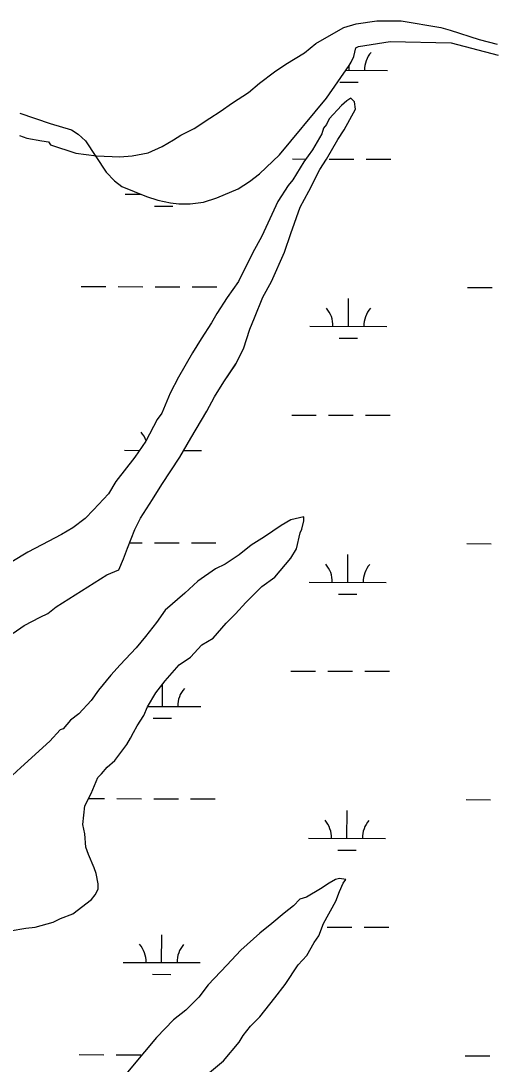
# Model space of a CAD drawing. Extents: x 3161665 to 3199565, y 885729 to 911164.
# Drawn here: x 3167117 to 3167730, y 900903 to 902258 of the extents above; entities that cross this region are included whole.
import ezdxf

# ---------------------------------------------------------------- set-up
doc = ezdxf.new("R2010")
doc.units = 0
doc.layers.add('V-SITE-VEGE', color=7, linetype='Continuous')
doc.layers.add('V-WETL-SWMP', color=7, linetype='Continuous')

msp = doc.modelspace()

# ---------------------------------------------------------------- linework, layer by layer
at = {"layer": 'V-SITE-VEGE'}
for p, q in [((3167553, 902254.5), (3167579.8, 902258.2)), ((3167579.8, 902258.2), (3167611.5, 902258.3)), ((3167611.5, 902258.3), (3167662.8, 902249.8)), ((3167500.6, 902228.7), (3167523.7, 902242.2)), ((3167523.7, 902242.2), (3167537.1, 902249.5)), ((3167537.1, 902249.5), (3167553, 902254.5)), ((3167662.8, 902249.8), (3167675, 902246.2)), ((3167675, 902246.2), (3167712.9, 902234.1)), ((3167485.9, 902216.5), (3167500.6, 902228.7)), ((3167712.9, 902234.1), (3167736.1, 902228)), ((3167461.6, 902201.8), (3167485.9, 902216.5)), ((3167446.9, 902192), (3167461.6, 902201.8)), ((3167427.5, 902177.3), (3167446.9, 902192)), ((3167412.8, 902165.1), (3167427.5, 902177.3)), ((3167392.1, 902151.6), (3167412.8, 902165.1)), ((3167376.3, 902140.6), (3167392.1, 902151.6)), ((3167533.7, 902148.2), (3167517.9, 902131.1)), ((3167541, 902154.4), (3167533.7, 902148.2)), ((3167545.9, 902158), (3167541, 902154.4)), ((3167550.8, 902153.2), (3167545.9, 902158)), ((3167552, 902143.4), (3167550.8, 902153.2)), ((3167362.9, 902132), (3167376.3, 902140.6)), ((3167537.4, 902116.5), (3167552, 902143.4)), ((3167342.2, 902118.5), (3167362.9, 902132)), ((3167514.2, 902123.8), (3167510.6, 902118.9)), ((3167517.9, 902131.1), (3167514.2, 902123.8)), ((3167115.2, 902109.5), (3167125, 902105.8)), ((3167125, 902105.8), (3167144.5, 902102.2)), ((3167315.4, 902103.8), (3167325.1, 902109.9)), ((3167325.1, 902109.9), (3167342.2, 902118.5)), ((3167508.1, 902111.6), (3167496, 902090.8)), ((3167510.6, 902118.9), (3167508.1, 902111.6)), ((3167528.9, 902104.3), (3167537.4, 902116.5)), ((3167144.5, 902102.2), (3167153.1, 902101)), ((3167153.1, 902101), (3167155.5, 902097.3)), ((3167155.5, 902097.3), (3167188.5, 902086.4)), ((3167282.4, 902086.7), (3167300.7, 902095.2)), ((3167300.7, 902095.2), (3167315.4, 902103.8)), ((3167514.3, 902078.6), (3167528.9, 902104.3)), ((3167188.5, 902086.4), (3167215.3, 902082.8)), ((3167215.3, 902082.8), (3167245.9, 902081.7)), ((3167245.9, 902081.7), (3167261.7, 902082.9)), ((3167261.7, 902082.9), (3167282.4, 902086.7)), ((3167496, 902090.8), (3167485, 902074.9)), ((3167505.8, 902065.2), (3167514.3, 902078.6)), ((3167485, 902074.9), (3167470.5, 902051.7)), ((3167491.2, 902037.1), (3167505.8, 902065.2)), ((3167470.5, 902051.7), (3167464.4, 902044.4)), ((3167464.4, 902044.4), (3167451, 902023.6)), ((3167480.3, 902016.3), (3167491.2, 902037.1)), ((3167451, 902023.6), (3167430.4, 901978.4)), ((3167468.2, 901982.1), (3167480.3, 902016.3)), ((3167430.4, 901978.4), (3167418.2, 901956.4)), ((3167459.7, 901957.7), (3167468.2, 901982.1)), ((3167442.7, 901919.8), (3167459.7, 901957.7)), ((3167418.2, 901956.4), (3167400, 901919.7)), ((3167400, 901919.7), (3167385.4, 901899)), ((3167431.8, 901899.1), (3167442.7, 901919.8)), ((3167385.4, 901899), (3167372, 901878.2)), ((3167420.8, 901872.2), (3167431.8, 901899.1)), ((3167372, 901878.2), (3167364.7, 901866)), ((3167364.7, 901866), (3167351.3, 901845.2)), ((3167414.8, 901857.5), (3167420.8, 901872.2)), ((3167406.3, 901831.9), (3167414.8, 901857.5)), ((3167351.3, 901845.2), (3167340.4, 901826.9)), ((3167340.4, 901826.9), (3167322.2, 901795.1)), ((3167396.6, 901812.3), (3167406.3, 901831.9)), ((3167380.8, 901789.1), (3167396.6, 901812.3)), ((3167322.2, 901795.1), (3167311.2, 901774.3)), ((3167368.6, 901769.6), (3167380.8, 901789.1)), ((3167311.2, 901774.3), (3167300.3, 901748.7)), ((3167358.9, 901751.2), (3167368.6, 901769.6)), ((3167294.2, 901740.1), (3167279.7, 901712)), ((3167300.3, 901748.7), (3167294.2, 901740.1)), ((3167338.2, 901715.8), (3167358.9, 901751.2)), ((3167323.6, 901691.4), (3167338.2, 901715.8)), ((3167279.7, 901712), (3167265.1, 901691.2)), ((3167265.1, 901691.2), (3167240.7, 901659.5)), ((3167300.5, 901655.9), (3167323.6, 901691.4)), ((3167240.7, 901659.5), (3167231, 901643.6)), ((3167288.4, 901636.4), (3167300.5, 901655.9)), ((3167231, 901643.6), (3167211.5, 901622.8)), ((3167272.6, 901611.9), (3167288.4, 901636.4)), ((3167211.5, 901622.8), (3167200.6, 901611.8)), ((3167200.6, 901611.8), (3167184.7, 901599.5)), ((3167265.3, 901597.3), (3167272.6, 901611.9)), ((3167467.8, 901609.9), (3167455.6, 901602.6)), ((3167484.9, 901613.6), (3167467.8, 901609.9)), ((3167482.5, 901597.8), (3167484.9, 901608.8)), ((3167484.9, 901608.8), (3167484.9, 901613.6)), ((3167170.1, 901591), (3167144.5, 901577.5)), ((3167184.7, 901599.5), (3167170.1, 901591)), ((3167255.6, 901572.9), (3167265.3, 901597.3)), ((3167455.6, 901602.6), (3167433.7, 901587.9)), ((3167475.2, 901572.1), (3167480.1, 901592.9)), ((3167480.1, 901592.9), (3167482.5, 901597.8)), ((3167144.5, 901577.5), (3167126.2, 901567.7)), ((3167416.6, 901576.9), (3167400.8, 901564.6)), ((3167433.7, 901587.9), (3167416.6, 901576.9)), ((3167126.2, 901567.7), (3167070.2, 901534.6)), ((3167250.7, 901559.4), (3167255.6, 901572.9)), ((3167400.8, 901564.6), (3167382.5, 901552.4)), ((3167467.9, 901559.9), (3167475.2, 901572.1)), ((3167244.6, 901544.8), (3167250.7, 901559.4)), ((3167382.5, 901552.4), (3167370.3, 901546.3)), ((3167447.2, 901535.5), (3167467.9, 901559.9)), ((3167163, 901497), (3167228.8, 901538.6)), ((3167228.8, 901538.6), (3167244.6, 901544.8)), ((3167370.3, 901546.3), (3167347.2, 901530.4)), ((3167347.2, 901530.4), (3167330.1, 901514.4)), ((3167409.5, 901502.4), (3167430.2, 901523.2)), ((3167430.2, 901523.2), (3167447.2, 901535.5)), ((3167330.1, 901514.4), (3167304.6, 901492.4)), ((3167152, 901488.4), (3167163, 901497)), ((3167396.1, 901487.8), (3167409.5, 901502.4)), ((3167121.6, 901472.5), (3167142.3, 901483.5)), ((3167142.3, 901483.5), (3167152, 901488.4)), ((3167304.6, 901492.4), (3167293.6, 901476.5)), ((3167383.9, 901475.5), (3167396.1, 901487.8)), ((3167106.9, 901462.7), (3167121.6, 901472.5)), ((3167293.6, 901476.5), (3167279, 901458.2)), ((3167366.9, 901456), (3167383.9, 901475.5)), ((3167279, 901458.2), (3167266.8, 901443.5)), ((3167352.3, 901447.4), (3167366.9, 901456)), ((3167266.8, 901443.5), (3167246.2, 901421.5)), ((3167337.7, 901431.5), (3167352.3, 901447.4)), ((3167323, 901421.7), (3167337.7, 901431.5)), ((3167246.2, 901421.5), (3167234, 901408.1)), ((3167304.8, 901400.9), (3167323, 901421.7)), ((3167234, 901408.1), (3167218.2, 901388.5)), ((3167292.6, 901385), (3167304.8, 901400.9)), ((3167218.2, 901388.5), (3167208.4, 901375.1)), ((3167208.4, 901375.1), (3167192.6, 901357.9)), ((3167281.7, 901366.7), (3167292.6, 901385)), ((3167276.8, 901355.7), (3167281.7, 901366.7)), ((3167181.6, 901349.4), (3167171.9, 901338.4)), ((3167192.6, 901357.9), (3167181.6, 901349.4)), ((3167268.3, 901342.2), (3167276.8, 901355.7)), ((3167168.3, 901337.1), (3167154.9, 901322.5)), ((3167171.9, 901338.4), (3167168.3, 901337.1)), ((3167259.8, 901326.4), (3167263.4, 901333.7)), ((3167263.4, 901333.7), (3167268.3, 901342.2)), ((3167154.9, 901322.5), (3167117.1, 901288.2)), ((3167254.9, 901317.8), (3167259.8, 901326.4)), ((3167239.1, 901297), (3167254.9, 901317.8)), ((3167229.4, 901288.5), (3167239.1, 901297)), ((3167117.1, 901288.2), (3167100.1, 901272.3)), ((3167217.2, 901275), (3167222.1, 901279.9)), ((3167222.1, 901279.9), (3167229.4, 901288.5)), ((3167208.7, 901254.2), (3167217.2, 901275)), ((3167200.2, 901238.4), (3167208.7, 901254.2)), ((3167197.8, 901214), (3167200.2, 901238.4)), ((3167200.3, 901201.8), (3167197.8, 901214)), ((3167201.5, 901184.7), (3167200.3, 901201.8)), ((3167205.2, 901174.9), (3167201.5, 901184.7)), ((3167212.6, 901157.9), (3167205.2, 901174.9)), ((3167215.1, 901150.5), (3167212.6, 901157.9)), ((3167217.5, 901137.1), (3167215.1, 901150.5)), ((3167531.1, 901143.9), (3167526.2, 901142.7)), ((3167539.7, 901142.7), (3167531.1, 901143.9)), ((3167213.9, 901122.5), (3167217.5, 901129.8)), ((3167217.5, 901129.8), (3167217.5, 901137.1)), ((3167506.7, 901130.5), (3167488.5, 901119.4)), ((3167517.7, 901137.8), (3167506.7, 901130.5)), ((3167526.2, 901142.7), (3167517.7, 901137.8)), ((3167531.2, 901126.9), (3167536, 901137.9)), ((3167536, 901137.9), (3167539.7, 901142.7)), ((3167184.7, 901098), (3167209, 901116.4)), ((3167209, 901116.4), (3167213.9, 901122.5)), ((3167479.9, 901117), (3167471.4, 901108.4)), ((3167488.5, 901119.4), (3167479.9, 901117)), ((3167526.3, 901114.6), (3167531.2, 901126.9)), ((3167471.4, 901108.4), (3167459.2, 901098.6)), ((3167510.5, 901085.3), (3167526.3, 901114.6)), ((3167159.1, 901087), (3167168.8, 901091.9)), ((3167168.8, 901091.9), (3167184.7, 901098)), ((3167459.2, 901098.6), (3167443.4, 901085.2)), ((3167103, 901075.8), (3167123.7, 901079.5)), ((3167123.7, 901079.5), (3167135.9, 901080.8)), ((3167135.9, 901080.8), (3167159.1, 901087)), ((3167443.4, 901085.2), (3167427.6, 901072.9)), ((3167504.4, 901069.4), (3167510.5, 901085.3)), ((3167427.6, 901072.9), (3167403.2, 901050.9)), ((3167498.4, 901060.9), (3167504.4, 901069.4)), ((3167403.2, 901050.9), (3167384.9, 901031.3)), ((3167488.6, 901043.8), (3167498.4, 901060.9)), ((3167477.7, 901031.6), (3167488.6, 901043.8)), ((3167384.9, 901031.3), (3167360.6, 901005.7)), ((3167460.7, 901005.9), (3167477.7, 901031.6)), ((3167360.6, 901005.7), (3167348.4, 900989.8)), ((3167447.3, 900988.8), (3167460.7, 901005.9)), ((3167348.4, 900989.8), (3167331.4, 900972.6)), ((3167427.8, 900964.3), (3167447.3, 900988.8)), ((3167331.4, 900972.6), (3167315.6, 900960.4)), ((3167315.6, 900960.4), (3167293.6, 900937.2)), ((3167415.6, 900952.1), (3167427.8, 900964.3)), ((3167401, 900931.3), (3167405.9, 900939.9)), ((3167405.9, 900939.9), (3167415.6, 900952.1)), ((3167293.6, 900937.2), (3167277.8, 900918.8)), ((3167380.4, 900906.9), (3167401, 900931.3)), ((3167277.8, 900918.8), (3167253.5, 900889.5)), ((3167357.2, 900887.3), (3167380.4, 900906.9))]:
    msp.add_line(p, q, dxfattribs=at)
at = {"layer": 'V-WETL-SWMP'}
for p, q in [((3167555.8, 902224.8), (3167597.2, 902231.4)), ((3167597.2, 902231.4), (3167676.5, 902229.8)), ((3167676.5, 902229.8), (3167737.5, 902213.8)), ((3167549.8, 902211.9), (3167552.4, 902223.3)), ((3167552.4, 902223.3), (3167555.8, 902224.8)), ((3167543.7, 902200.2), (3167546.5, 902204.6)), ((3167546.5, 902204.6), (3167549.8, 902211.9)), ((3167514.4, 902157.6), (3167543.7, 902200.2)), ((3167539.5, 902194), (3167593.8, 902193.9)), ((3167543.8, 902194), (3167543.8, 902200.3)), ((3167531.7, 902178.6), (3167555.7, 902178.6)), ((3167453.3, 902084.3), (3167514.4, 902157.6)), ((3167533.7, 902148.2), (3167517.9, 902131.1)), ((3167541, 902154.4), (3167533.7, 902148.2)), ((3167545.9, 902158), (3167541, 902154.4)), ((3167550.8, 902153.2), (3167545.9, 902158)), ((3167552, 902143.4), (3167550.8, 902153.2)), ((3167115.6, 902138.2), (3167155.2, 902124.8)), ((3167537.4, 902116.5), (3167552, 902143.4)), ((3167155.2, 902124.8), (3167183, 902116.5)), ((3167514.2, 902123.8), (3167510.6, 902118.9)), ((3167517.9, 902131.1), (3167514.2, 902123.8)), ((3167183, 902116.5), (3167191.6, 902110.9)), ((3167191.6, 902110.9), (3167201.1, 902102.2)), ((3167508.1, 902111.6), (3167496, 902090.8)), ((3167510.6, 902118.9), (3167508.1, 902111.6)), ((3167528.9, 902104.3), (3167537.4, 902116.5)), ((3167201.1, 902102.2), (3167228.2, 902061.5)), ((3167514.3, 902078.6), (3167528.9, 902104.3)), ((3167427.2, 902059.4), (3167453.3, 902084.3)), ((3167470, 902078.8), (3167487.7, 902078.7)), ((3167496, 902090.8), (3167485, 902074.9)), ((3167505.8, 902065.2), (3167514.3, 902078.6)), ((3167518, 902078.7), (3167550, 902078.6)), ((3167566, 902078.5), (3167598, 902078.4)), ((3167485, 902074.9), (3167470.5, 902051.7)), ((3167491.2, 902037.1), (3167505.8, 902065.2)), ((3167228.2, 902061.5), (3167239, 902050.6)), ((3167414.5, 902049.7), (3167427.2, 902059.4)), ((3167470.5, 902051.7), (3167464.4, 902044.4)), ((3167239, 902050.6), (3167248.4, 902043.1)), ((3167248.4, 902043.1), (3167280.2, 902029.9)), ((3167371.8, 902028.5), (3167399.6, 902040.1)), ((3167399.6, 902040.1), (3167414.5, 902049.7)), ((3167464.4, 902044.4), (3167451, 902023.6)), ((3167252.8, 902033), (3167272.9, 902032.9)), ((3167280.2, 902029.9), (3167295.1, 902025.1)), ((3167295.1, 902025.1), (3167311.6, 902021.6)), ((3167354.5, 902022.7), (3167371.8, 902028.5)), ((3167480.3, 902016.3), (3167491.2, 902037.1)), ((3167290.8, 902017.4), (3167314.8, 902017.4)), ((3167311.6, 902021.6), (3167322.3, 902020.4)), ((3167322.3, 902020.4), (3167337.2, 902020.3)), ((3167337.2, 902020.3), (3167354.5, 902022.7)), ((3167451, 902023.6), (3167430.4, 901978.4)), ((3167468.2, 901982.1), (3167480.3, 902016.3)), ((3167430.4, 901978.4), (3167418.2, 901956.4)), ((3167459.7, 901957.7), (3167468.2, 901982.1)), ((3167442.7, 901919.8), (3167459.7, 901957.7)), ((3167418.2, 901956.4), (3167400, 901919.7)), ((3167400, 901919.7), (3167385.4, 901899)), ((3167431.8, 901899.1), (3167442.7, 901919.8)), ((3167195.7, 901913.1), (3167227.7, 901913)), ((3167243.7, 901912.9), (3167275.7, 901912.8)), ((3167291.7, 901912.8), (3167323.7, 901912.7)), ((3167339.7, 901912.7), (3167371.7, 901912.6)), ((3167697.6, 901911.7), (3167729.6, 901911.6)), ((3167385.4, 901899), (3167372, 901878.2)), ((3167420.8, 901872.2), (3167431.8, 901899.1)), ((3167542.8, 901861.3), (3167542.9, 901897.3)), ((3167372, 901878.2), (3167364.7, 901866)), ((3167364.7, 901866), (3167351.3, 901845.2)), ((3167414.8, 901857.5), (3167420.8, 901872.2)), ((3167406.3, 901831.9), (3167414.8, 901857.5)), ((3167492.8, 901861.5), (3167592.8, 901861.2)), ((3167351.3, 901845.2), (3167340.4, 901826.9)), ((3167530.8, 901846), (3167554.8, 901845.9)), ((3167340.4, 901826.9), (3167322.2, 901795.1)), ((3167396.6, 901812.4), (3167406.3, 901831.9)), ((3167380.8, 901789.1), (3167396.6, 901812.4)), ((3167322.2, 901795.1), (3167311.2, 901774.3)), ((3167368.6, 901769.6), (3167380.8, 901789.1)), ((3167311.2, 901774.3), (3167300.3, 901748.7)), ((3167358.9, 901751.2), (3167368.6, 901769.6)), ((3167294.2, 901740.1), (3167279.7, 901712)), ((3167300.3, 901748.7), (3167294.2, 901740.1)), ((3167338.2, 901715.8), (3167358.9, 901751.2)), ((3167469.1, 901746.1), (3167501.1, 901746)), ((3167517.1, 901746), (3167549.1, 901745.9)), ((3167565.1, 901745.9), (3167597.1, 901745.8)), ((3167323.6, 901691.4), (3167338.2, 901715.8)), ((3167251.9, 901700.3), (3167271.4, 901700.2)), ((3167279.7, 901712), (3167265.1, 901691.2)), ((3167328.8, 901700.1), (3167351.9, 901700)), ((3167265.1, 901691.2), (3167240.7, 901659.5)), ((3167300.5, 901655.9), (3167323.6, 901691.4)), ((3167240.7, 901659.5), (3167231, 901643.6)), ((3167288.4, 901636.4), (3167300.5, 901655.9)), ((3167231, 901643.6), (3167211.5, 901622.8)), ((3167272.6, 901611.9), (3167288.4, 901636.4)), ((3167211.5, 901622.8), (3167200.6, 901611.8)), ((3167200.6, 901611.8), (3167184.7, 901599.5)), ((3167265.3, 901597.3), (3167272.6, 901611.9)), ((3167467.8, 901609.9), (3167455.6, 901602.6)), ((3167484.9, 901613.6), (3167467.8, 901609.9)), ((3167482.5, 901597.8), (3167484.9, 901608.8)), ((3167484.9, 901608.8), (3167484.9, 901613.6)), ((3167170.1, 901591), (3167144.5, 901577.5)), ((3167184.7, 901599.5), (3167170.1, 901591)), ((3167255.6, 901572.9), (3167265.3, 901597.3)), ((3167455.6, 901602.6), (3167433.7, 901587.9)), ((3167475.2, 901572.1), (3167480.1, 901592.9)), ((3167480.1, 901592.9), (3167482.5, 901597.8)), ((3167144.5, 901577.5), (3167126.2, 901567.7)), ((3167258.5, 901580.2), (3167274.7, 901580.2)), ((3167290.7, 901580.1), (3167322.7, 901580)), ((3167338.7, 901580), (3167370.7, 901579.9)), ((3167416.6, 901576.9), (3167400.8, 901564.6)), ((3167433.7, 901587.9), (3167416.6, 901576.9)), ((3167696.6, 901579), (3167728.6, 901578.9)), ((3167126.2, 901567.7), (3167070.2, 901534.6)), ((3167250.7, 901559.4), (3167255.6, 901572.9)), ((3167400.8, 901564.6), (3167382.5, 901552.4)), ((3167467.9, 901559.9), (3167475.2, 901572.1)), ((3167541.9, 901528.7), (3167542, 901564.7)), ((3167244.6, 901544.8), (3167250.7, 901559.4)), ((3167382.5, 901552.4), (3167370.3, 901546.3)), ((3167447.2, 901535.5), (3167467.9, 901559.9)), ((3167163, 901497), (3167228.8, 901538.6)), ((3167228.8, 901538.6), (3167244.6, 901544.8)), ((3167370.3, 901546.3), (3167347.2, 901530.4)), ((3167347.2, 901530.4), (3167330.1, 901514.4)), ((3167409.5, 901502.4), (3167430.2, 901523.2)), ((3167430.2, 901523.2), (3167447.2, 901535.5)), ((3167491.9, 901528.8), (3167591.9, 901528.5)), ((3167330.1, 901514.4), (3167304.6, 901492.4)), ((3167529.9, 901513.3), (3167553.9, 901513.2)), ((3167152, 901488.4), (3167163, 901497)), ((3167396.1, 901487.8), (3167409.5, 901502.4)), ((3167121.6, 901472.5), (3167142.3, 901483.5)), ((3167142.3, 901483.5), (3167152, 901488.4)), ((3167304.6, 901492.4), (3167293.6, 901476.5)), ((3167383.9, 901475.5), (3167396.1, 901487.8)), ((3167106.9, 901462.7), (3167121.6, 901472.5)), ((3167293.6, 901476.5), (3167279, 901458.2)), ((3167366.9, 901456), (3167383.9, 901475.5)), ((3167279, 901458.2), (3167266.8, 901443.5)), ((3167352.3, 901447.4), (3167366.9, 901456)), ((3167266.8, 901443.5), (3167246.2, 901421.5)), ((3167337.7, 901431.5), (3167352.3, 901447.4)), ((3167323, 901421.7), (3167337.7, 901431.5)), ((3167246.2, 901421.5), (3167234, 901408.1)), ((3167304.8, 901400.9), (3167323, 901421.7)), ((3167234, 901408.1), (3167218.2, 901388.5)), ((3167292.6, 901385), (3167304.8, 901400.9)), ((3167468.2, 901413.4), (3167500.2, 901413.4)), ((3167516.2, 901413.3), (3167548.2, 901413.2)), ((3167564.2, 901413.2), (3167596.2, 901413.1)), ((3167218.2, 901388.5), (3167208.4, 901375.1)), ((3167301, 901367.5), (3167301.1, 901396.1)), ((3167208.4, 901375.1), (3167192.6, 901357.9)), ((3167281.7, 901366.7), (3167292.6, 901385)), ((3167276.8, 901355.7), (3167281.7, 901366.7)), ((3167282.2, 901367.5), (3167351, 901367.3)), ((3167181.6, 901349.4), (3167171.9, 901338.4)), ((3167192.6, 901357.9), (3167181.6, 901349.4)), ((3167268.3, 901342.2), (3167276.8, 901355.7)), ((3167289, 901352.1), (3167313, 901352)), ((3167168.2, 901337.1), (3167154.9, 901322.5)), ((3167171.9, 901338.4), (3167168.2, 901337.1)), ((3167259.8, 901326.4), (3167263.4, 901333.7)), ((3167263.4, 901333.7), (3167268.3, 901342.2)), ((3167154.9, 901322.5), (3167117.1, 901288.2)), ((3167254.9, 901317.8), (3167259.8, 901326.4)), ((3167239.1, 901297), (3167254.9, 901317.8)), ((3167229.4, 901288.5), (3167239.1, 901297)), ((3167217.2, 901275), (3167222.1, 901279.9)), ((3167222.1, 901279.9), (3167229.4, 901288.5)), ((3167208.7, 901254.2), (3167217.2, 901275)), ((3167200.2, 901238.4), (3167208.7, 901254.2)), ((3167197.8, 901214), (3167200.2, 901238.4)), ((3167205.2, 901247.7), (3167225.8, 901247.6)), ((3167241.8, 901247.6), (3167273.8, 901247.5)), ((3167289.8, 901247.4), (3167321.8, 901247.4)), ((3167337.8, 901247.3), (3167369.8, 901247.2)), ((3167695.7, 901246.3), (3167727.7, 901246.2)), ((3167541, 901196), (3167541.1, 901232)), ((3167200.3, 901201.8), (3167197.8, 901214)), ((3167201.5, 901184.7), (3167200.3, 901201.8)), ((3167205.2, 901174.9), (3167201.5, 901184.7)), ((3167491, 901196.1), (3167591, 901195.9)), ((3167212.6, 901157.9), (3167205.2, 901174.9)), ((3167529, 901180.6), (3167553, 901180.5)), ((3167215.1, 901150.5), (3167212.6, 901157.9)), ((3167217.5, 901137.1), (3167215.1, 901150.5)), ((3167531.1, 901143.9), (3167526.2, 901142.7)), ((3167539.7, 901142.7), (3167531.1, 901143.9)), ((3167213.9, 901122.5), (3167217.5, 901129.8)), ((3167217.5, 901129.8), (3167217.5, 901137.1)), ((3167506.7, 901130.5), (3167488.5, 901119.4)), ((3167517.7, 901137.8), (3167506.7, 901130.5)), ((3167526.2, 901142.7), (3167517.7, 901137.8)), ((3167531.2, 901126.9), (3167536, 901137.9)), ((3167536, 901137.9), (3167539.7, 901142.7)), ((3167184.7, 901098), (3167209, 901116.4)), ((3167209, 901116.4), (3167213.9, 901122.5)), ((3167479.9, 901117), (3167471.4, 901108.4)), ((3167488.5, 901119.4), (3167479.9, 901117)), ((3167526.3, 901114.6), (3167531.2, 901126.9)), ((3167471.4, 901108.4), (3167459.2, 901098.6)), ((3167510.5, 901085.3), (3167526.3, 901114.6)), ((3167159.1, 901087), (3167168.8, 901091.9)), ((3167168.8, 901091.9), (3167184.7, 901098)), ((3167459.2, 901098.6), (3167443.4, 901085.2)), ((3167103, 901075.8), (3167123.7, 901079.5)), ((3167123.7, 901079.5), (3167135.9, 901080.8)), ((3167135.9, 901080.8), (3167159.1, 901087)), ((3167443.4, 901085.2), (3167427.6, 901072.9)), ((3167504.4, 901069.4), (3167510.5, 901085.3)), ((3167515.3, 901080.6), (3167547.3, 901080.6)), ((3167563.3, 901080.5), (3167595.3, 901080.4)), ((3167300.1, 901034.8), (3167300.2, 901070.8)), ((3167427.6, 901072.9), (3167403.2, 901050.9)), ((3167498.4, 901060.9), (3167504.4, 901069.4)), ((3167403.2, 901050.9), (3167384.9, 901031.3)), ((3167488.6, 901043.8), (3167498.4, 901060.9)), ((3167250.1, 901034.9), (3167350.1, 901034.7)), ((3167477.7, 901031.6), (3167488.6, 901043.8)), ((3167384.9, 901031.3), (3167360.6, 901005.7)), ((3167460.7, 901005.9), (3167477.7, 901031.6)), ((3167288, 901019.4), (3167312, 901019.3)), ((3167360.6, 901005.7), (3167348.4, 900989.8)), ((3167447.3, 900988.8), (3167460.7, 901005.9)), ((3167348.4, 900989.8), (3167331.4, 900972.6)), ((3167427.8, 900964.3), (3167447.3, 900988.8)), ((3167331.4, 900972.6), (3167315.6, 900960.4)), ((3167315.6, 900960.4), (3167293.6, 900937.2)), ((3167415.6, 900952.1), (3167427.8, 900964.3)), ((3167401, 900931.3), (3167405.9, 900939.9)), ((3167405.9, 900939.9), (3167415.6, 900952.1)), ((3167293.6, 900937.2), (3167277.8, 900918.8)), ((3167380.4, 900906.9), (3167401, 900931.3)), ((3167192.9, 900915), (3167224.9, 900914.9)), ((3167240.9, 900914.9), (3167272.9, 900914.8)), ((3167277.8, 900918.8), (3167253.5, 900889.5)), ((3167694.8, 900913.6), (3167726.8, 900913.6)), ((3167357.2, 900887.3), (3167380.4, 900906.9))]:
    msp.add_line(p, q, dxfattribs=at)
for centre, start, end in [((3167599, 902194.3), 139.0698, 180.6135), ((3167487.6, 901862), 359.0698, 40.6135), ((3167598.1, 901861.7), 139.0698, 180.6135), ((3167246.7, 901700.8), 19.455, 40.6135), ((3167486.7, 901529.3), 359.0698, 40.6135), ((3167597.2, 901529), 139.0698, 180.6135), ((3167356.2, 901367.8), 139.0698, 180.6135), ((3167485.8, 901196.6), 359.0698, 40.6135), ((3167596.2, 901196.3), 139.0698, 180.6135), ((3167244.8, 901035.4), 359.0698, 40.6135), ((3167355.3, 901035.1), 139.0698, 180.6135)]:
    msp.add_arc(centre, 35.2, start, end, dxfattribs=at)

doc.saveas('drawing.dxf')
